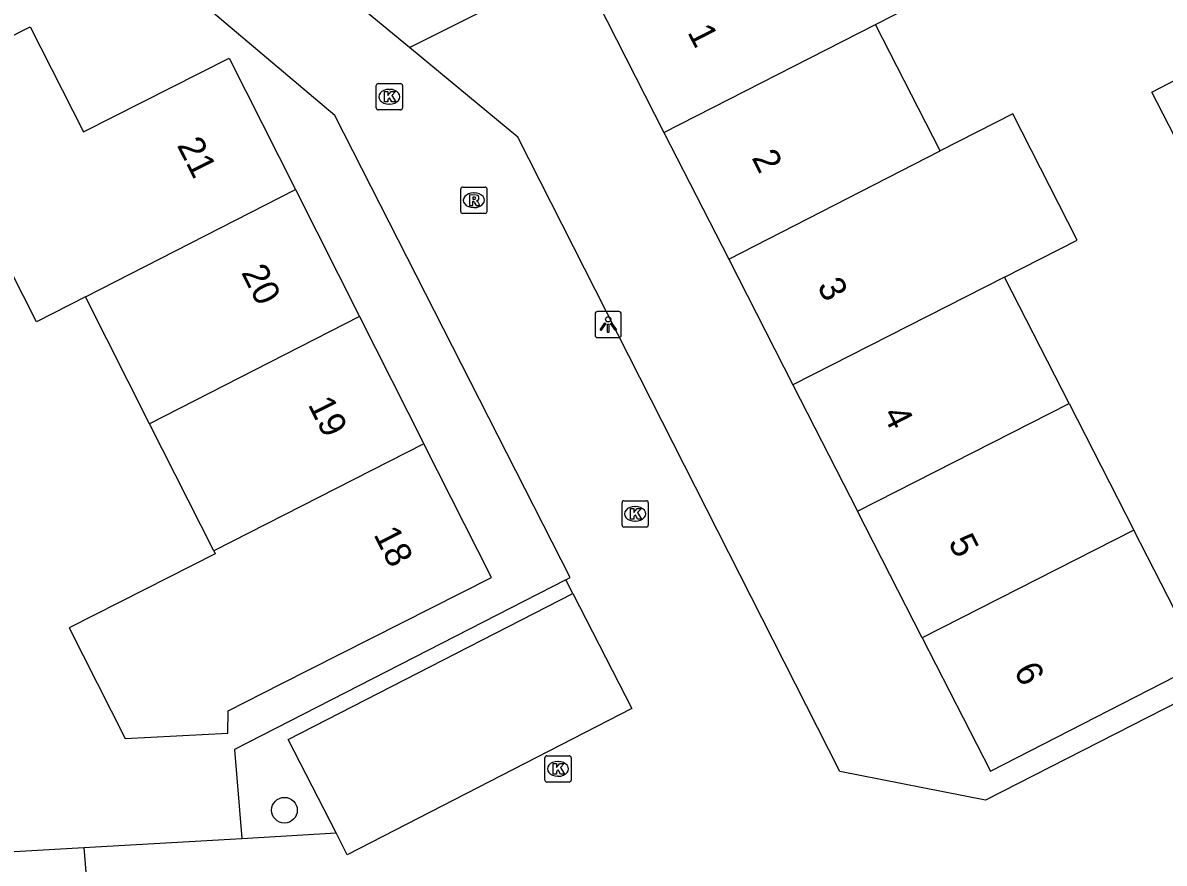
# Model space of a CAD drawing. Extents: x 158461 to 159795, y 387220 to 388672.
# Drawn here: x 159101.4 to 159144.86, y 387786.01 to 387818 of the extents above; entities that cross this region are included whole.
import ezdxf

# ---------------------------------------------------------------- set-up
doc = ezdxf.new("R2010")
doc.units = 0
for name, color, linetype in [('IMGEO_Boom', 7, 'Continuous'), ('IMGEO_Kolk', 7, 'Continuous'), ('IMGEO_Lichtpunt', 7, 'Continuous'), ('IMGEO_Pand', 7, 'Continuous'), ('IMGEO_Pand_nummerreeks', 7, 'Continuous'), ('IMGEO_Rijbaan_lokaal_open', 7, 'Continuous'), ('IMGEO_Rioolput', 7, 'Continuous'), ('IMGEO_Voetpad_open', 7, 'Continuous')]:
    doc.layers.add(name, color=color, linetype=linetype)

msp = doc.modelspace()

# ---------------------------------------------------------------- linework, layer by layer
at = {"layer": 'IMGEO_Boom'}
msp.add_circle((159111.365, 387788.031), 0.489, dxfattribs=at)
at = {"layer": 'IMGEO_Kolk'}
for p, q in [((159114.859, 387814.762), (159114.859, 387815.614)), ((159114.934, 387815.688), (159115.786, 387815.688)), ((159115.347, 387815.468), (159115.372, 387815.468)), ((159115.86, 387815.614), (159115.86, 387814.762)), ((159115.37, 387814.908), (159115.345, 387814.908)), ((159115.786, 387814.688), (159114.934, 387814.688)), ((159124.217, 387798.884), (159124.217, 387799.736)), ((159124.292, 387799.81), (159125.144, 387799.81)), ((159125.218, 387799.736), (159125.218, 387798.884)), ((159124.705, 387799.59), (159124.73, 387799.59)), ((159125.144, 387798.81), (159124.292, 387798.81)), ((159124.728, 387799.03), (159124.703, 387799.03)), ((159121.281, 387789.177), (159121.281, 387790.029)), ((159121.356, 387790.103), (159122.208, 387790.103)), ((159121.769, 387789.883), (159121.794, 387789.883)), ((159122.282, 387790.029), (159122.282, 387789.177)), ((159121.792, 387789.323), (159121.767, 387789.323)), ((159122.208, 387789.103), (159121.356, 387789.103))]:
    msp.add_line(p, q, dxfattribs=at)
for points in [[(159114.859, 387814.762), (159114.859, 387815.614)], [(159114.934, 387815.688), (159115.786, 387815.688)], [(159115.18, 387815.388), (159115.303, 387815.388), (159115.303, 387815.237), (159115.433, 387815.388), (159115.597, 387815.388), (159115.451, 387815.237), (159115.604, 387814.988), (159115.452, 387814.988), (159115.367, 387815.152), (159115.303, 387815.085), (159115.303, 387814.988), (159115.18, 387814.988), (159115.18, 387815.388)], [(159115.86, 387815.614), (159115.86, 387814.762)], [(159115.786, 387814.688), (159114.934, 387814.688)], [(159124.217, 387798.884), (159124.217, 387799.736)], [(159124.292, 387799.81), (159125.144, 387799.81)], [(159125.218, 387799.736), (159125.218, 387798.884)], [(159124.538, 387799.51), (159124.661, 387799.51), (159124.661, 387799.359), (159124.791, 387799.51), (159124.955, 387799.51), (159124.809, 387799.359), (159124.962, 387799.11), (159124.81, 387799.11), (159124.725, 387799.274), (159124.661, 387799.207), (159124.661, 387799.11), (159124.538, 387799.11), (159124.538, 387799.51)], [(159125.144, 387798.81), (159124.292, 387798.81)], [(159121.281, 387789.177), (159121.281, 387790.029)], [(159121.356, 387790.103), (159122.208, 387790.103)], [(159121.602, 387789.803), (159121.725, 387789.803), (159121.725, 387789.652), (159121.855, 387789.803), (159122.019, 387789.803), (159121.873, 387789.652), (159122.026, 387789.403), (159121.874, 387789.403), (159121.789, 387789.567), (159121.725, 387789.5), (159121.725, 387789.403), (159121.602, 387789.403), (159121.602, 387789.803)], [(159122.282, 387790.029), (159122.282, 387789.177)], [(159122.208, 387789.103), (159121.356, 387789.103)]]:
    msp.add_lwpolyline(points, dxfattribs=at)
for centre, start, end in [((159114.936, 387815.612), 91.552, 178.448), ((159114.936, 387815.612), 91.552, 178.448), ((159115.784, 387815.612), 1.552, 88.448), ((159115.784, 387815.612), 1.552, 88.448), ((159114.936, 387814.764), 181.552, 268.448), ((159114.936, 387814.764), 181.552, 268.448), ((159115.784, 387814.764), 271.552, 358.448), ((159115.784, 387814.764), 271.552, 358.448), ((159124.294, 387799.734), 91.552, 178.448), ((159124.294, 387799.734), 91.552, 178.448), ((159125.142, 387799.734), 1.552, 88.448), ((159125.142, 387799.734), 1.552, 88.448), ((159124.294, 387798.886), 181.552, 268.448), ((159124.294, 387798.886), 181.552, 268.448), ((159125.142, 387798.886), 271.552, 358.448), ((159125.142, 387798.886), 271.552, 358.448), ((159121.358, 387790.027), 91.552, 178.448), ((159121.358, 387790.027), 91.552, 178.448), ((159122.206, 387790.027), 1.552, 88.448), ((159122.206, 387790.027), 1.552, 88.448), ((159121.358, 387789.179), 181.552, 268.448), ((159121.358, 387789.179), 181.552, 268.448), ((159122.206, 387789.179), 271.552, 358.448), ((159122.206, 387789.179), 271.552, 358.448)]:
    msp.add_arc(centre, 0.0765, start, end, dxfattribs=at)
for centre, major_axis, ratio, start_param, end_param in [((159115.346, 387815.188), (-0.387, 0.002), 0.722429, 4.712389, 7.853982), ((159115.371, 387815.188), (-0.39, 0.002), 0.717154, 1.570796, 4.712389), ((159124.704, 387799.31), (-0.387, 0.002), 0.722429, 4.712389, 7.853982), ((159124.729, 387799.31), (-0.39, 0.002), 0.717154, 1.570796, 4.712389), ((159121.768, 387789.603), (-0.387, 0.002), 0.722429, 4.712389, 7.853982), ((159121.793, 387789.603), (-0.39, 0.002), 0.717154, 1.570796, 4.712389)]:
    msp.add_ellipse(centre, major_axis=major_axis, ratio=ratio, start_param=start_param, end_param=end_param, dxfattribs=at)
at = {"layer": 'IMGEO_Lichtpunt'}
for p, q in [((159123.192, 387806.919), (159123.192, 387806.112)), ((159123.192, 387806.919), (159123.192, 387806.112)), ((159124.094, 387807.014), (159123.286, 387807.014)), ((159124.094, 387807.014), (159123.286, 387807.014)), ((159124.188, 387806.112), (159124.188, 387806.919)), ((159124.188, 387806.112), (159124.188, 387806.919)), ((159123.286, 387806.018), (159124.094, 387806.018)), ((159123.286, 387806.018), (159124.094, 387806.018))]:
    msp.add_line(p, q, dxfattribs=at)
for points in [[(159123.566, 387806.583), (159123.605, 387806.555), (159123.417, 387806.293), (159123.379, 387806.32), (159123.566, 387806.583)], [(159123.668, 387806.535), (159123.715, 387806.535), (159123.715, 387806.213), (159123.668, 387806.213), (159123.668, 387806.535)], [(159123.778, 387806.555), (159123.816, 387806.582), (159124.003, 387806.32), (159123.964, 387806.292), (159123.778, 387806.555)]]:
    msp.add_lwpolyline(points, dxfattribs=at)
msp.add_circle((159123.691, 387806.717), 0.0994, dxfattribs=at)
for centre, start, end in [((159123.286, 387806.919), 90, 180), ((159123.286, 387806.919), 90, 180), ((159124.094, 387806.919), 0, 90), ((159124.094, 387806.919), 0, 90), ((159123.286, 387806.112), 180, 270), ((159123.286, 387806.112), 180, 270), ((159124.094, 387806.112), 270, 0), ((159124.094, 387806.112), 270, 360)]:
    msp.add_arc(centre, 0.0946, start, end, dxfattribs=at)
at = {"layer": 'IMGEO_Pand'}
for points in [[(159133.867, 387817.943), (159136.666, 387819.371), (159134.513, 387823.582), (159133.402, 387823.97), (159131.328, 387822.909), (159123.278, 387818.793), (159125.814, 387813.833)], [(159125.814, 387813.833), (159133.867, 387817.943)], [(159136.329, 387813.128), (159133.867, 387817.943)], [(159103.787, 387807.574), (159101.927, 387806.624), (159099.358, 387811.655), (159098.477, 387811.21), (159096.457, 387815.209), (159101.688, 387817.851), (159103.708, 387813.852), (159109.259, 387816.656), (159111.784, 387811.658)], [(159146.109, 387812.044), (159144.392, 387815.364), (159146.317, 387816.36)], [(159138.786, 387808.322), (159141.542, 387809.723), (159139.097, 387814.534), (159136.329, 387813.128)], [(159125.814, 387813.833), (159128.279, 387809.011)], [(159128.279, 387809.011), (159136.329, 387813.128)], [(159103.787, 387807.574), (159111.784, 387811.658)], [(159111.784, 387811.658), (159114.224, 387806.828)], [(159128.279, 387809.011), (159130.726, 387804.225)], [(159138.786, 387808.322), (159130.726, 387804.225)], [(159141.247, 387803.508), (159138.786, 387808.322)], [(159106.231, 387802.735), (159103.787, 387807.574)], [(159114.224, 387806.828), (159106.231, 387802.735)], [(159114.224, 387806.828), (159116.674, 387801.979)], [(159130.726, 387804.225), (159133.186, 387799.414)], [(159133.186, 387799.414), (159141.247, 387803.508)], [(159141.247, 387803.508), (159143.709, 387798.694)], [(159108.673, 387797.901), (159106.231, 387802.735)], [(159108.673, 387797.901), (159108.73, 387797.788), (159106.053, 387796.436), (159103.165, 387794.978), (159105.295, 387790.761), (159109.208, 387790.967), (159109.221, 387791.818), (159111.233, 387792.835), (159119.248, 387796.884), (159116.674, 387801.979)], [(159116.674, 387801.979), (159108.673, 387797.901)], [(159135.65, 387794.595), (159133.186, 387799.414)], [(159135.65, 387794.595), (159138.246, 387789.518), (159146.296, 387793.634), (159143.709, 387798.694)], [(159143.709, 387798.694), (159135.65, 387794.595)]]:
    msp.add_lwpolyline(points, dxfattribs=at)
at = {"layer": 'IMGEO_Rijbaan_lokaal_open'}
for points in [[(159116.125, 387817.059), (159139.958, 387828.977)], [(159116.125, 387817.059), (159109.81, 387822.282)], [(159122.076, 387796.798), (159122.24, 387796.882), (159113.282, 387814.48), (159106.206, 387820.459)], [(159152.685, 387793.738), (159151.715, 387795.38), (159146.708, 387792.828), (159138.053, 387788.417), (159132.515, 387789.507), (159120.254, 387813.644), (159116.125, 387817.059)], [(159122.34, 387796.285), (159122.076, 387796.798)], [(159122.34, 387796.285), (159124.593, 387791.901), (159113.758, 387786.333), (159113.331, 387787.164)], [(159109.748, 387786.958), (159113.331, 387787.164)], [(159103.731, 387786.611), (159109.748, 387786.958)], [(159100.859, 387786.445), (159103.731, 387786.611)], [(159103.731, 387786.611), (159103.893, 387784.597)]]:
    msp.add_lwpolyline(points, dxfattribs=at)
at = {"layer": 'IMGEO_Rioolput'}
for p, q in [((159118.075, 387810.822), (159118.075, 387811.674)), ((159118.15, 387811.748), (159119.002, 387811.748)), ((159118.563, 387811.528), (159118.588, 387811.528)), ((159119.076, 387811.674), (159119.076, 387810.822)), ((159118.586, 387810.968), (159118.561, 387810.968)), ((159119.002, 387810.748), (159118.15, 387810.748))]:
    msp.add_line(p, q, dxfattribs=at)
for points in [[(159118.075, 387810.822), (159118.075, 387811.674)], [(159118.15, 387811.748), (159119.002, 387811.748)], [(159118.664, 387811.446), (159118.412, 387811.448), (159118.412, 387811.048)], [(159119.076, 387811.674), (159119.076, 387810.822)], [(159118.412, 387811.048), (159118.536, 387811.048), (159118.536, 387811.21), (159118.547, 387811.21)], [(159118.59, 387811.367), (159118.536, 387811.367), (159118.536, 387811.286)], [(159118.536, 387811.286), (159118.588, 387811.286)], [(159118.594, 387811.181), (159118.665, 387811.048), (159118.805, 387811.048), (159118.74, 387811.174)], [(159119.002, 387810.748), (159118.15, 387810.748)]]:
    msp.add_lwpolyline(points, dxfattribs=at)
for centre, radius, start, end in [((159118.152, 387811.672), 0.0765, 91.552, 178.448), ((159118.152, 387811.672), 0.0765, 91.552, 178.448), ((159118.663, 387811.336), 0.109, 350.3612, 89.416), ((159119, 387811.672), 0.0765, 1.552, 88.448), ((159119, 387811.672), 0.0765, 1.552, 88.448), ((159118.546, 387811.157), 0.0533, 26.0293, 88.6989), ((159118.572, 387811.475), 0.19, 274.7715, 282.9687), ((159118.596, 387811.271), 0.0964, 77.0061, 93.1865), ((159118.61, 387811.328), 0.0378, 276.6634, 79.6772), ((159118.661, 387811.336), 0.112, 277.5842, 350.9817), ((159118.645, 387811.121), 0.108, 29.5134, 73.7905), ((159118.152, 387810.824), 0.0765, 181.552, 268.448), ((159118.152, 387810.824), 0.0765, 181.552, 268.448), ((159119, 387810.824), 0.0765, 271.552, 358.448), ((159119, 387810.824), 0.0765, 271.552, 358.448)]:
    msp.add_arc(centre, radius, start, end, dxfattribs=at)
for centre, major_axis, ratio, start_param, end_param in [((159118.562, 387811.248), (-0.387, 0.002), 0.722429, 4.712389, 7.853982), ((159118.587, 387811.248), (-0.39, 0.002), 0.717154, 1.570796, 4.712389)]:
    msp.add_ellipse(centre, major_axis=major_axis, ratio=ratio, start_param=start_param, end_param=end_param, dxfattribs=at)
at = {"layer": 'IMGEO_Voetpad_open'}
for points in [[(159122.076, 387796.798), (159109.459, 387790.338), (159109.748, 387786.958)], [(159113.331, 387787.164), (159111.506, 387790.717), (159122.34, 387796.285)]]:
    msp.add_lwpolyline(points, dxfattribs=at)

# ---------------------------------------------------------------- texts
at = {"layer": 'IMGEO_Pand_nummerreeks'}
for s, rotation, p in [('1', 297.0778, (159126.695, 387817.644)), ('21', 296.8033, (159107.259, 387813.343)), ('2', 297.0802, (159129.137, 387812.868)), ('20', 296.8033, (159109.706, 387808.498)), ('3', 297.0802, (159131.633, 387807.987)), ('19', 296.8033, (159112.244, 387803.476)), ('4', 297.0802, (159134.127, 387803.108)), ('18', 296.8028, (159114.742, 387798.53)), ('5', 297.0802, (159136.622, 387798.229)), ('6', 297.0802, (159139.117, 387793.35))]:
    msp.add_text(s, height=1, rotation=rotation, dxfattribs=at).set_placement(p)

doc.saveas('drawing.dxf')
